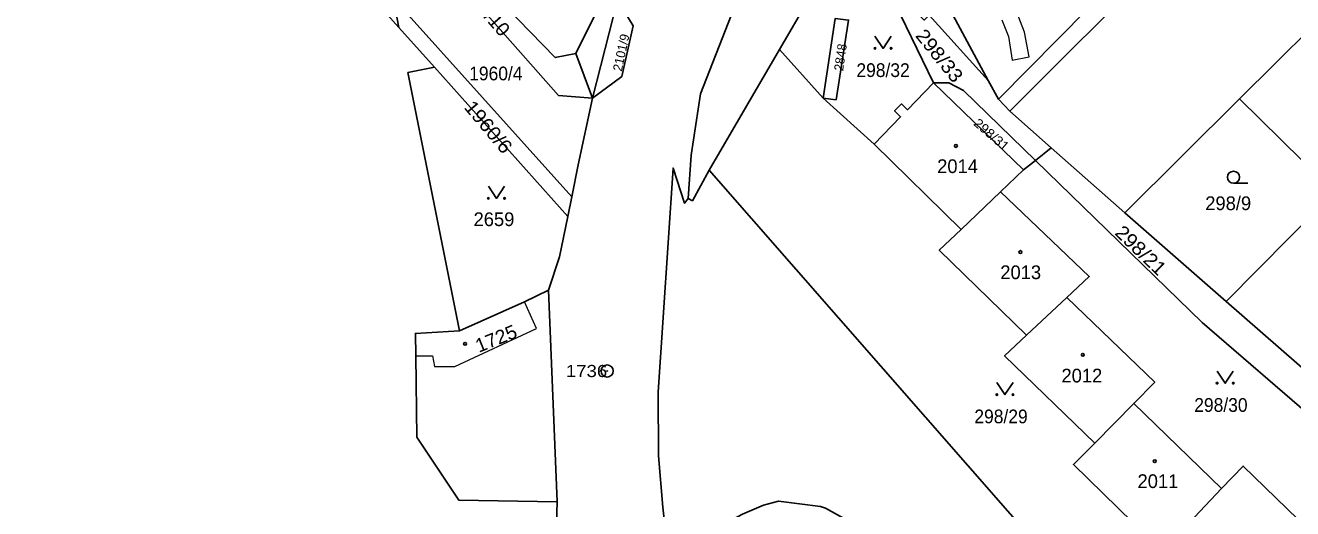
# Model space of a CAD drawing. Extents: x -679733 to -673243, y -1075091 to -1066557.
# Drawn here: x -676434.7 to -676277.7, y -1072232.4 to -1072172.5 of the extents above; entities that cross this region are included whole.
import ezdxf
from ezdxf.enums import TextEntityAlignment as Align

# ---------------------------------------------------------------- set-up
doc = ezdxf.new("R2010")
doc.units = 0
doc.header["$LTSCALE"] = 0.68
for name, color, linetype, lineweight in [('1', 7, 'Continuous', 25), ('13', 7, 'Continuous', 13), ('3', 7, 'Continuous', 25), ('4', 7, 'Continuous', 13), ('5', 7, 'Continuous', 25), ('8', 7, 'Continuous', 25)]:
    doc.layers.add(name, color=color, linetype=linetype, lineweight=lineweight)
doc.layers.add('2', color=7, linetype='Continuous')

msp = doc.modelspace()

# ---------------------------------------------------------------- linework, layer by layer
at = {"layer": '1'}
for p, q in [((-676389.15, -1072169.1), (-676367.03, -1072193.77)), ((-676388.43, -1072172.78), (-676389.15, -1072169.1)), ((-676364.45, -1072181.57), (-676361.36, -1072169.41)), ((-676364.45, -1072181.57), (-676366.54, -1072176.02)), ((-676384.02, -1072177.72), (-676367.53, -1072196.21)), ((-676315.42, -1072179.35), (-676314.17, -1072181.67)), ((-676314.17, -1072181.67), (-676312.77, -1072183.15)), ((-676329.55, -1072187.23), (-676318.8, -1072197.81)), ((-676307.64, -1072187.69), (-676309.59, -1072189.26)), ((-676309.59, -1072189.26), (-676311.05, -1072190.43)), ((-676313.9, -1072193.15), (-676318.8, -1072197.81)), ((-676272.55, -1072193.19), (-676285.96, -1072206.75))]:
    msp.add_line(p, q, dxfattribs=at)
for points in [[(-676388.43, -1072172.78), (-676395.38, -1072164.99), (-676399.97, -1072163.86), (-676404.47, -1072158.39), (-676404.9, -1072153.76), (-676415.03, -1072141.81), (-676423.77, -1072127.19), (-676428.78, -1072108.88), (-676429, -1072091.21), (-676428.47, -1072088.93)], [(-676314.17, -1072181.67), (-676295.75, -1072163.02), (-676285.1, -1072152.63), (-676254.08, -1072121.64), (-676252.54, -1072120.1), (-676253.28, -1072119.37)], [(-676366.54, -1072176.02), (-676363.88, -1072170.69), (-676359.39, -1072156.12), (-676351.13, -1072135.81)], [(-676319.85, -1072150.02), (-676325.49, -1072155.27), (-676326.01, -1072157.89), (-676325.85, -1072159.99), (-676315.42, -1072179.35)], [(-676392.74, -1072150.74), (-676381.37, -1072163.82), (-676369.08, -1072176.52), (-676366.54, -1072176.02)], [(-676352.6, -1072193.99), (-676352.22, -1072188.6), (-676351.08, -1072181.03), (-676347.29, -1072171.29), (-676349.93, -1072170.78), (-676343.76, -1072152.5)], [(-676391.97, -1072154.7), (-676383.43, -1072164.47), (-676368.67, -1072181.21), (-676364.45, -1072181.57)], [(-676283.66, -1072154.11), (-676278.75, -1072159.14), (-676288.63, -1072170), (-676294.16, -1072164.58), (-676312.77, -1072183.15), (-676307.64, -1072187.69), (-676298.52, -1072195.75), (-676284.29, -1072181.62), (-676270.88, -1072168.29)], [(-676350.01, -1072190.49), (-676341.31, -1072175.54), (-676332.51, -1072160.42)], [(-676309.59, -1072189.26), (-676318.51, -1072180.59), (-676320.33, -1072179.67), (-676322.23, -1072179.66), (-676330.4, -1072162.76)], [(-676330.4, -1072162.76), (-676326.75, -1072166.8), (-676327.47, -1072167.52), (-676326.4, -1072168.52), (-676325.77, -1072167.89), (-676323.69, -1072170.19), (-676324.39, -1072170.89), (-676323.37, -1072171.87), (-676322.73, -1072171.26), (-676315.42, -1072179.35)], [(-676361.36, -1072169.41), (-676359.42, -1072172.6), (-676360.84, -1072178.87), (-676364.45, -1072181.57)], [(-676380.93, -1072210.38), (-676387.33, -1072178.39), (-676384.02, -1072177.72), (-676388.43, -1072172.78)], [(-676329.55, -1072187.23), (-676335.9, -1072181.54), (-676341.31, -1072175.54)], [(-676322.23, -1072179.66), (-676325.45, -1072182.99), (-676326.19, -1072182.27), (-676327.04, -1072183.14), (-676326.29, -1072183.86), (-676329.55, -1072187.23)], [(-676313.9, -1072193.15), (-676311.05, -1072190.43), (-676322.23, -1072179.66)], [(-676364.45, -1072181.57), (-676366.23, -1072189.82), (-676367.03, -1072193.77), (-676367.53, -1072196.21)], [(-676284.29, -1072181.62), (-676273.94, -1072191.83), (-676272.55, -1072193.19)], [(-676309.59, -1072189.26), (-676288.94, -1072209.34), (-676260.59, -1072233.8), (-676258.53, -1072229.81)], [(-676352.6, -1072193.99), (-676353.07, -1072194.56), (-676354.48, -1072190.21), (-676356.32, -1072217.97), (-676356.26, -1072225.84), (-676355.73, -1072232.24), (-676354.59, -1072242.56), (-676354.54, -1072246.62)], [(-676350.01, -1072190.49), (-676352.07, -1072194.25), (-676352.6, -1072193.99)], [(-676277.39, -1072266.08), (-676281.87, -1072263.41), (-676290.59, -1072257.79), (-676301.93, -1072245.36), (-676350.01, -1072190.49)], [(-676305.69, -1072206.24), (-676302.92, -1072203.64), (-676313.9, -1072193.15)], [(-676264.5, -1072224.91), (-676274.93, -1072216.35), (-676285.96, -1072206.75), (-676298.52, -1072195.75)], [(-676367.53, -1072196.21), (-676368.55, -1072201.2), (-676369.91, -1072205.35), (-676368.85, -1072231.56)], [(-676318.8, -1072197.81), (-676321.49, -1072200.37), (-676310.7, -1072210.93)], [(-676369.91, -1072205.35), (-676372.88, -1072206.78), (-676380.93, -1072210.38)], [(-676297.41, -1072219.37), (-676294.81, -1072216.73), (-676305.69, -1072206.24), (-676310.7, -1072210.93)], [(-676368.85, -1072231.56), (-676381.03, -1072231.34), (-676386.22, -1072223.56), (-676386.35, -1072213.49), (-676386.39, -1072210.69), (-676380.93, -1072210.38)], [(-676310.7, -1072210.93), (-676313.41, -1072213.47), (-676302.24, -1072224.28)], [(-676286.54, -1072229.9), (-676297.41, -1072219.37), (-676302.24, -1072224.28)], [(-676302.24, -1072224.28), (-676304.87, -1072226.95), (-676293.83, -1072237.7), (-676291.24, -1072234.92)], [(-676273, -1072237.67), (-676283.87, -1072227.14), (-676286.54, -1072229.9), (-676291.24, -1072234.92)], [(-676434.8, -1072359.89), (-676415.01, -1072343.53), (-676389.18, -1072322.47), (-676377.87, -1072305.66), (-676370.95, -1072288.33), (-676368.5, -1072263.86), (-676369.03, -1072238.4), (-676368.85, -1072231.56)], [(-676348.01, -1072234.24), (-676345.87, -1072233.1), (-676343.28, -1072231.97), (-676341.42, -1072231.48), (-676336.21, -1072232.15), (-676335.59, -1072232.35), (-676332.6, -1072233.98), (-676331.13, -1072235.49), (-676318.52, -1072248.58), (-676317.36, -1072249.75), (-676309.77, -1072257.29)]]:
    msp.add_lwpolyline(points, dxfattribs=at)
msp.add_lwpolyline([(-676334.25, -1072181.74), (-676335.9, -1072181.54), (-676334.38, -1072171.68), (-676332.73, -1072171.88)], close=True, dxfattribs=at)
at = {"layer": '13'}
msp.add_lwpolyline([(-676313.75, -1072171.84), (-676312.94, -1072173.92), (-676312.47, -1072176.83), (-676310.38, -1072176.44), (-676310.94, -1072173.36), (-676311.95, -1072170.82)], dxfattribs=at)
at = {"layer": '3'}
msp.add_line((-676285.043, -1072192.1), (-676283.293, -1072192.1), dxfattribs=at)
for points in [[(-676329.46, -1072173.879), (-676328.46, -1072175.38), (-676327.46, -1072173.879)], [(-676377.35, -1072192.469), (-676376.35, -1072193.97), (-676375.35, -1072192.469)], [(-676287.08, -1072215.359), (-676286.08, -1072216.86), (-676285.08, -1072215.359)], [(-676314.36, -1072216.779), (-676313.36, -1072218.28), (-676312.36, -1072216.779)]]:
    msp.add_lwpolyline(points, dxfattribs=at)
for centre, radius in [((-676329.46, -1072175.3795), 0.1), ((-676327.46, -1072175.3795), 0.1), ((-676285.0429, -1072191.3498), 0.75), ((-676377.35, -1072193.9695), 0.1), ((-676375.35, -1072193.9695), 0.1), ((-676287.08, -1072216.8595), 0.1), ((-676285.08, -1072216.8595), 0.1), ((-676314.36, -1072218.2795), 0.1), ((-676312.36, -1072218.2795), 0.1)]:
    msp.add_circle(centre, radius, dxfattribs=at)
at = {"layer": '4'}
for p, q in [((-676371.4, -1072210.08), (-676372.88, -1072206.78)), ((-676381.53, -1072214.78), (-676371.4, -1072210.08)), ((-676386.35, -1072213.49), (-676384.29, -1072213.46)), ((-676384.29, -1072213.46), (-676384.02, -1072214.79)), ((-676384.02, -1072214.79), (-676381.53, -1072214.78))]:
    msp.add_line(p, q, dxfattribs=at)
at = {"layer": '5'}
for centre in [(-676319.4268, -1072187.4692), (-676311.4468, -1072200.6092), (-676380.2468, -1072211.9792), (-676303.7168, -1072213.3392), (-676294.8068, -1072226.5292)]:
    msp.add_circle(centre, 0.175, dxfattribs=at)
at = {"layer": '8'}
for radius in [0.75, 0.03]:
    msp.add_circle((-676362.63, -1072215.3498), radius, dxfattribs=at)

# ---------------------------------------------------------------- texts
at = {"layer": '2'}
for s, rotation, width, p in [('1755/10', 311, 1.05, (-676378.6379, -1072170.8094)), ('1960/6', 310, 1.1, (-676377.9954, -1072185.6606))]:
    msp.add_text(s, height=1.7, rotation=rotation, dxfattribs=dict(at, width=width)).set_placement(p, align=Align.CENTER)
msp.add_text('2101/9', height=1.14, rotation=78, dxfattribs=at).set_placement((-676360.832, -1072178.298))
for s, height, rotation, width, p in [('298/33', 1.7, 309, 1.1, (-676324.54, -1072173.844)), ('298/31', 1.14, 319, 1.1, (-676317.333, -1072184.81)), ('298/21', 1.7, 316, 1.1, (-676299.87, -1072198.351)), ('1725', 1.7, 22, 1.05, (-676378.541, -1072213.108))]:
    msp.add_text(s, height=height, rotation=rotation, dxfattribs=dict(at, width=width)).set_placement(p)
msp.add_text('2848', height=1.139, rotation=82, dxfattribs=at).set_placement((-676333.1778, -1072176.5658), align=Align.CENTER)
at = {"layer": '2', "width": 0.95}
for s, p in [('1960/4', (-676376.429, -1072179.34)), ('298/32', (-676328.459, -1072178.93))]:
    msp.add_text(s, height=1.7, dxfattribs=at).set_placement(p, align=Align.CENTER)
at = {"layer": '2'}
for s, p in [('2014', (-676321.76, -1072190.83)), ('298/9', (-676288.55, -1072195.42)), ('2659', (-676379.19, -1072197.4)), ('2013', (-676313.94, -1072203.97)), ('2012', (-676306.36, -1072216.769)), ('2011', (-676296.94, -1072229.85))]:
    msp.add_text(s, height=1.7, dxfattribs=at).set_placement(p)
at = {"layer": '2', "width": 0.95}
for s, p in [('298/30', (-676289.91, -1072220.41)), ('298/29', (-676317.15, -1072221.83))]:
    msp.add_text(s, height=1.7, dxfattribs=at).set_placement(p)
at = {"layer": '8', "width": 1.15}
msp.add_text('1736', height=1.5, dxfattribs=at).set_placement((-676362.629, -1072216.1), align=Align.RIGHT)

doc.saveas('drawing.dxf')
